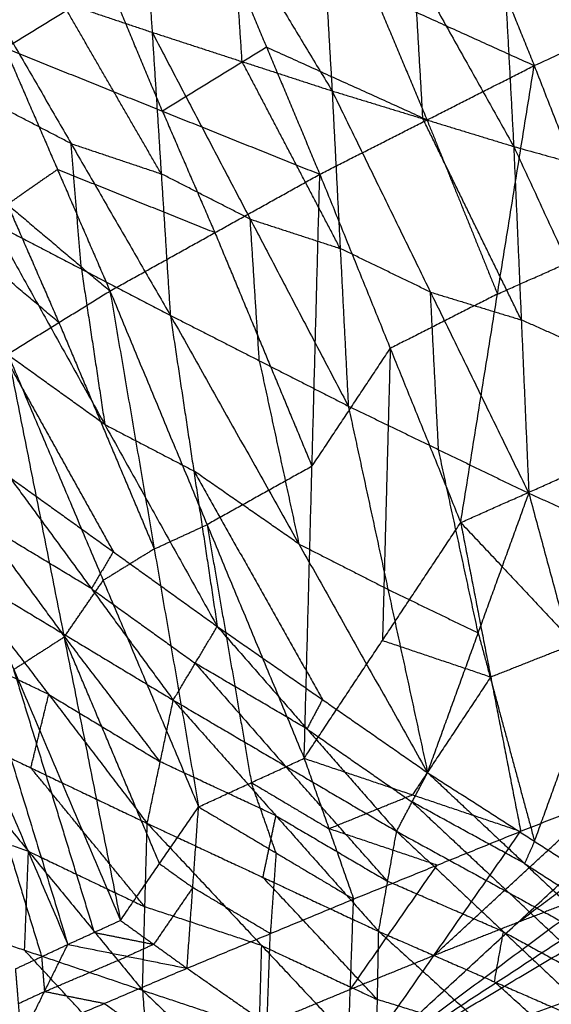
# Model space of a CAD drawing. Header units: millimetres. Extents: x -106 to 110, y -96 to 120.
# Tile 419 of 656: x -38.04 to -35.43, y 104.66 to 109.49. Entities that reach past the tile are written whole.
import ezdxf

# ---------------------------------------------------------------- set-up
doc = ezdxf.new("R2010")
doc.units = ezdxf.units.MM
doc.header["$MEASUREMENT"] = 0
doc.layers.add('Default', color=7, linetype='Continuous', true_color=0x000000)

msp = doc.modelspace()

# ---------------------------------------------------------------- linework, layer by layer
at = {"layer": 'Default'}
for points in [[(-37.4717, 110.7474, 11.0319), (-37.4286, 110.0891, 10.8459), (-37.3854, 109.4308, 10.66)], [(-37.4717, 110.7474, 11.0319), (-36.9867, 109.9454, 10.5795), (-36.5017, 109.1433, 10.1272)], [(-36.5869, 110.6131, 10.541), (-36.5443, 109.8782, 10.3341), (-36.5017, 109.1433, 10.1272)], [(-36.5869, 110.6131, 10.541), (-36.0984, 109.7419, 10.0762), (-35.6098, 108.8707, 9.6115)], [(-36.0297, 110.5575, 13.8602), (-35.7695, 109.9124, 13.8489), (-35.5093, 109.2674, 13.8375)], [(-35.6974, 110.4926, 10.0656), (-35.6536, 109.6817, 9.8385), (-35.6098, 108.8707, 9.6115)], [(-35.6974, 110.4926, 10.0656), (-35.2048, 109.5567, 9.5946), (-34.7122, 108.6208, 9.1236)], [(-35.5093, 109.2674, 13.8375), (-34.4339, 109.7584, 13.8614), (-33.3585, 110.2494, 13.8853)], [(-38.1078, 109.3536, 13.8595), (-37.5961, 109.6668, 13.8595), (-37.0844, 109.98, 13.8594)], [(-37.0844, 109.98, 13.8594), (-36.8232, 109.3572, 13.8329), (-36.5621, 108.7344, 13.8064)], [(-37.0844, 109.98, 13.8594), (-36.2968, 109.6237, 13.8484), (-35.5093, 109.2674, 13.8375)], [(-36.9436, 109.2871, 10.3936), (-36.9651, 109.6162, 10.4865), (-36.9867, 109.9454, 10.5795)], [(-38.2704, 109.727, 11.2047), (-37.8279, 109.5789, 10.9323), (-37.3854, 109.4308, 10.66)], [(-38.2704, 109.727, 11.2047), (-37.7833, 108.8848, 10.8856), (-37.2962, 108.0427, 10.5665)], [(-36.0557, 109.007, 9.8693), (-36.077, 109.3745, 9.9728), (-36.0984, 109.7419, 10.0762)], [(-37.3349, 109.044, 13.833), (-37.4655, 109.3554, 13.8462), (-37.5961, 109.6668, 13.8595)], [(-36.2968, 109.6237, 13.8484), (-36.1662, 109.3123, 13.8352), (-36.0357, 109.0009, 13.8219)], [(-37.3408, 108.7367, 10.6132), (-37.5844, 109.1578, 10.7728), (-37.8279, 109.5789, 10.9323)], [(-37.3854, 109.4308, 10.66), (-37.3408, 108.7367, 10.6132), (-37.2962, 108.0427, 10.5665)], [(-37.3854, 109.4308, 10.66), (-36.9436, 109.2871, 10.3936), (-36.5017, 109.1433, 10.1272)], [(-37.3854, 109.4308, 10.66), (-36.9038, 108.5143, 10.3444), (-36.4221, 107.5977, 10.0287)], [(-38.1078, 109.3536, 13.8595), (-37.8501, 108.7577, 13.8134), (-37.5925, 108.1618, 13.7672)], [(-38.1078, 109.3536, 13.8595), (-37.3349, 109.044, 13.833), (-36.5621, 108.7344, 13.8064)], [(-36.8232, 109.3572, 13.8329), (-37.0791, 109.2006, 13.8329), (-37.3349, 109.044, 13.833)], [(-36.0357, 109.0009, 13.8219), (-36.4294, 109.179, 13.8274), (-36.8232, 109.3572, 13.8329)], [(-36.4619, 108.3705, 10.0779), (-36.7027, 108.8288, 10.2358), (-36.9436, 109.2871, 10.3936)], [(-36.5621, 108.7344, 13.8064), (-36.0357, 109.0009, 13.8219), (-35.5093, 109.2674, 13.8375)], [(-35.8702, 107.0263, 13.1767), (-35.6897, 108.1468, 13.5071), (-35.5093, 109.2674, 13.8375)], [(-35.5093, 109.2674, 13.8375), (-35.1627, 108.3808, 13.5197), (-34.8161, 107.4943, 13.2019)], [(-36.5017, 109.1433, 10.1272), (-36.4619, 108.3705, 10.0779), (-36.4221, 107.5977, 10.0287)], [(-36.5017, 109.1433, 10.1272), (-36.0557, 109.007, 9.8693), (-35.6098, 108.8707, 9.6115)], [(-36.5017, 109.1433, 10.1272), (-36.0187, 108.1565, 9.8188), (-35.5356, 107.1696, 9.5105)], [(-37.7833, 108.8848, 10.8856), (-38.0018, 108.9985, 11.0238), (-38.2202, 109.1121, 11.162)], [(-37.3349, 109.044, 13.833), (-37.2061, 108.746, 13.8099), (-37.0773, 108.4481, 13.7868)], [(-38.5996, 109.0116, 13.8614), (-38.0961, 108.5867, 13.8143), (-37.5925, 108.1618, 13.7672)], [(-35.5727, 108.0202, 9.561), (-35.8142, 108.5136, 9.7152), (-36.0557, 109.007, 9.8693)], [(-36.0357, 109.0009, 13.8219), (-35.8627, 108.5739, 13.6645), (-35.6897, 108.1468, 13.5071)], [(-37.7331, 108.2699, 10.8429), (-37.7582, 108.5774, 10.8642), (-37.7833, 108.8848, 10.8856)], [(-37.7833, 108.8848, 10.8856), (-37.5621, 108.8108, 10.7494), (-37.3408, 108.7367, 10.6132)], [(-35.6098, 108.8707, 9.6115), (-35.5727, 108.0202, 9.561), (-35.5356, 107.1696, 9.5105)], [(-35.6098, 108.8707, 9.6115), (-35.161, 108.7457, 9.3675), (-34.7122, 108.6208, 9.1236)], [(-35.6098, 108.8707, 9.6115), (-35.1238, 107.8207, 9.3169), (-34.6379, 106.7706, 9.0224)], [(-37.8501, 108.7577, 13.8134), (-37.9731, 108.6722, 13.8138), (-38.0961, 108.5867, 13.8143)], [(-37.0773, 108.4481, 13.7868), (-37.4637, 108.6029, 13.8001), (-37.8501, 108.7577, 13.8134)], [(-37.5925, 108.1618, 13.7672), (-37.0773, 108.4481, 13.7868), (-36.5621, 108.7344, 13.8064)], [(-36.9038, 108.5143, 10.3444), (-37.1223, 108.6255, 10.4788), (-37.3408, 108.7367, 10.6132)], [(-36.6387, 105.87, 12.7976), (-36.6004, 107.3022, 13.302), (-36.5621, 108.7344, 13.8064)], [(-36.5621, 108.7344, 13.8064), (-36.2161, 107.8803, 13.4916), (-35.8702, 107.0263, 13.1767)], [(-38.0961, 108.5867, 13.8143), (-37.9697, 108.297, 13.7847), (-37.8434, 108.0073, 13.755)], [(-36.8592, 107.8202, 10.2976), (-36.8815, 108.1672, 10.321), (-36.9038, 108.5143, 10.3444)], [(-36.9038, 108.5143, 10.3444), (-36.6828, 108.4424, 10.2112), (-36.4619, 108.3705, 10.0779)], [(-38.17, 108.4972, 11.1193), (-37.7331, 108.2699, 10.8429), (-37.2962, 108.0427, 10.5665)], [(-38.17, 108.4972, 11.1193), (-37.6178, 107.507, 10.907), (-37.0657, 106.5168, 10.6947)], [(-37.8434, 108.0073, 13.755), (-38.0952, 108.2197, 13.7786), (-38.347, 108.4322, 13.8021)], [(-37.0773, 108.4481, 13.7868), (-36.8388, 107.8751, 13.5444), (-36.6004, 107.3022, 13.302)], [(-36.0187, 108.1565, 9.8188), (-36.2403, 108.2635, 9.9484), (-36.4619, 108.3705, 10.0779)], [(-35.6897, 108.1468, 13.5071), (-35.4262, 108.2638, 13.5134), (-35.1627, 108.3808, 13.5197)], [(-37.7331, 108.2699, 10.8429), (-37.6755, 107.8885, 10.8749), (-37.6178, 107.507, 10.907)], [(-38.0943, 107.8528, 13.7428), (-37.8434, 108.0073, 13.755), (-37.5925, 108.1618, 13.7672)], [(-37.5925, 108.1618, 13.7672), (-37.3749, 106.8968, 13.2768), (-37.1574, 105.6319, 12.7864)], [(-37.5925, 108.1618, 13.7672), (-37.1156, 107.0159, 13.2824), (-36.6387, 105.87, 12.7976)], [(-35.6897, 108.1468, 13.5071), (-35.9529, 108.0136, 13.4993), (-36.2161, 107.8803, 13.4916)], [(-35.9789, 107.3837, 9.7696), (-35.9988, 107.7701, 9.7942), (-36.0187, 108.1565, 9.8188)], [(-36.0187, 108.1565, 9.8188), (-35.7957, 108.0883, 9.6899), (-35.5727, 108.0202, 9.561)], [(-37.2962, 108.0427, 10.5665), (-37.181, 107.2797, 10.6306), (-37.0657, 106.5168, 10.6947)], [(-37.2962, 108.0427, 10.5665), (-36.8592, 107.8202, 10.2976), (-36.4221, 107.5977, 10.0287)], [(-37.2962, 108.0427, 10.5665), (-36.6645, 106.9213, 10.3339), (-36.0328, 105.7998, 10.1013)], [(-37.8434, 108.0073, 13.755), (-37.6092, 107.452, 13.5159), (-37.3749, 106.8968, 13.2768)], [(-35.1238, 107.8207, 9.3169), (-35.3483, 107.9204, 9.439), (-35.5727, 108.0202, 9.561)], [(-36.6004, 107.3022, 13.302), (-36.4082, 107.5913, 13.3968), (-36.2161, 107.8803, 13.4916)], [(-36.2161, 107.8803, 13.4916), (-36.2353, 107.1642, 13.2394), (-36.2544, 106.4481, 12.9872)], [(-38.128, 107.8733, 11.2168), (-37.852, 107.3783, 11.1107), (-37.5759, 106.8832, 11.0046)], [(-37.6178, 107.507, 10.907), (-37.8729, 107.6902, 11.0619), (-38.128, 107.8733, 11.2168)], [(-38.0943, 107.8528, 13.7428), (-37.8177, 106.4639, 13.1716), (-37.541, 105.0751, 12.6004)], [(-38.0943, 107.8528, 13.7428), (-37.6259, 106.7423, 13.2646), (-37.1574, 105.6319, 12.7864)], [(-36.8592, 107.8202, 10.2976), (-36.7618, 107.3707, 10.3157), (-36.6645, 106.9213, 10.3339)], [(-36.4282, 104.2928, 12.0172), (-31.8108, 105.9449, 12.0172), (-27.1934, 107.597, 12.0172)], [(-36.4221, 107.5977, 10.0287), (-36.2274, 106.6988, 10.065), (-36.0328, 105.7998, 10.1013)], [(-36.4221, 107.5977, 10.0287), (-35.9789, 107.3837, 9.7696), (-35.5356, 107.1696, 9.5105)], [(-38.5897, 107.5348, 13.7175), (-38.1946, 106.2459, 13.157), (-37.7994, 104.9571, 12.5964)], [(-38.5897, 107.5348, 13.7175), (-38.0654, 106.3049, 13.1589), (-37.541, 105.0751, 12.6004)], [(-37.6178, 107.507, 10.907), (-37.3994, 107.3934, 10.7688), (-37.181, 107.2797, 10.6306)], [(-35.8702, 107.0263, 13.1767), (-35.3432, 107.2603, 13.1893), (-34.8161, 107.4943, 13.2019)], [(-38.8282, 107.3627, 13.7009), (-38.3138, 106.1599, 13.1487), (-37.7994, 104.9571, 12.5964)], [(-35.7842, 106.4847, 9.8059), (-35.8815, 106.9342, 9.7878), (-35.9789, 107.3837, 9.7696)], [(-36.6004, 107.3022, 13.302), (-36.858, 107.159, 13.2922), (-37.1156, 107.0159, 13.2824)], [(-37.181, 107.2797, 10.6306), (-36.8651, 106.719, 10.5143), (-36.5492, 106.1583, 10.398)], [(-36.6645, 106.9213, 10.3339), (-36.9227, 107.1005, 10.4822), (-37.181, 107.2797, 10.6306)], [(-38.0861, 107.2495, 11.3144), (-37.684, 106.7025, 10.5201), (-37.2818, 106.1554, 9.7258)], [(-38.0861, 107.2495, 11.3144), (-37.5759, 106.8832, 11.0046), (-37.0657, 106.5168, 10.6947)], [(-36.0328, 105.7998, 10.1013), (-35.7842, 106.4847, 9.8059), (-35.5356, 107.1696, 9.5105)], [(-35.5356, 107.1696, 9.5105), (-35.2591, 106.1481, 9.5303), (-34.9825, 105.1266, 9.55)], [(-35.5356, 107.1696, 9.5105), (-35.0868, 106.9701, 9.2665), (-34.6379, 106.7706, 9.0224)], [(-38.2315, 107.0324, 10.7444), (-38.0305, 106.7589, 10.3472), (-37.8294, 106.4854, 9.9501)], [(-37.684, 106.7025, 10.5201), (-37.9577, 106.8675, 10.6322), (-38.2315, 107.0324, 10.7444)], [(-37.3749, 106.8968, 13.2768), (-37.2453, 106.9563, 13.2796), (-37.1156, 107.0159, 13.2824)], [(-37.1156, 107.0159, 13.2824), (-37.0068, 106.3834, 13.0372), (-36.8981, 105.7509, 12.792)], [(-36.6387, 105.87, 12.7976), (-36.2544, 106.4481, 12.9872), (-35.8702, 107.0263, 13.1767)], [(-35.8702, 107.0263, 13.1767), (-35.7229, 106.2692, 12.8005), (-35.5756, 105.5121, 12.4242)], [(-35.8702, 107.0263, 13.1767), (-35.311, 106.4317, 12.8005), (-34.7519, 105.8371, 12.4242)], [(-36.6645, 106.9213, 10.3339), (-36.446, 106.81, 10.1994), (-36.2274, 106.6988, 10.065)], [(-37.5759, 106.8832, 11.0046), (-37.6299, 106.7928, 10.7623), (-37.684, 106.7025, 10.5201)], [(-37.3749, 106.8968, 13.2768), (-37.5004, 106.8196, 13.2707), (-37.6259, 106.7423, 13.2646)], [(-38.377, 106.8153, 10.1743), (-37.8932, 106.1831, 9.5272), (-37.4095, 105.5508, 8.8802)], [(-38.377, 106.8153, 10.1743), (-37.8294, 106.4854, 9.9501), (-37.2818, 106.1554, 9.7258)], [(-37.8177, 106.4639, 13.1716), (-37.7218, 106.6031, 13.2181), (-37.6259, 106.7423, 13.2646)], [(-36.4282, 104.2928, 12.0172), (-34.3462, 105.5307, 12.2207), (-32.2642, 106.7686, 12.4242)], [(-37.684, 106.7025, 10.5201), (-37.4289, 106.5193, 10.3652), (-37.1738, 106.3361, 10.2103)], [(-36.2274, 106.6988, 10.065), (-36.0058, 106.5917, 9.9355), (-35.7842, 106.4847, 9.8059)], [(-37.3457, 105.8531, 9.303), (-37.5875, 106.1692, 9.6265), (-37.8294, 106.4854, 9.9501)], [(-37.2818, 106.1554, 9.7258), (-37.1738, 106.3361, 10.2103), (-37.0657, 106.5168, 10.6947)], [(-37.0657, 106.5168, 10.6947), (-36.6252, 106.0144, 10.0003), (-36.1848, 105.512, 9.3058)], [(-37.0657, 106.5168, 10.6947), (-36.5492, 106.1583, 10.398), (-36.0328, 105.7998, 10.1013)], [(-35.7842, 106.4847, 9.8059), (-35.6459, 105.974, 9.8158), (-35.5076, 105.4632, 9.8256)], [(-37.8932, 106.1831, 9.5272), (-38.1789, 106.3192, 9.6011), (-38.4646, 106.4554, 9.6749)], [(-37.8177, 106.4639, 13.1716), (-37.9415, 106.3844, 13.1653), (-38.0654, 106.3049, 13.1589)], [(-37.3492, 105.3535, 12.6934), (-37.5834, 105.9087, 12.9325), (-37.8177, 106.4639, 13.1716)], [(-36.4282, 104.2928, 12.0172), (-34.7622, 105.3791, 12.2207), (-33.0962, 106.4654, 12.4242)], [(-36.2544, 106.4481, 12.9872), (-35.9887, 106.3587, 12.8938), (-35.7229, 106.2692, 12.8005)], [(-35.7229, 106.2692, 12.8005), (-35.517, 106.3504, 12.8005), (-35.311, 106.4317, 12.8005)], [(-37.1738, 106.3361, 10.2103), (-36.9535, 106.0849, 9.863), (-36.7333, 105.8337, 9.5158)], [(-36.6252, 106.0144, 10.0003), (-36.8995, 106.1753, 10.1053), (-37.1738, 106.3361, 10.2103)], [(-38.0654, 106.3049, 13.1589), (-37.8678, 105.6605, 12.8787), (-37.6702, 105.0161, 12.5984)], [(-35.7229, 106.2692, 12.8005), (-35.915, 105.9801, 12.7057), (-36.1071, 105.691, 12.6109)], [(-38.3138, 106.1599, 13.1487), (-38.121, 105.5285, 12.8714), (-37.9282, 104.8972, 12.5941)], [(-37.9809, 105.8232, 9.0278), (-37.937, 106.0031, 9.2775), (-37.8932, 106.1831, 9.5272)], [(-37.8932, 106.1831, 9.5272), (-37.6194, 106.0181, 9.4151), (-37.3457, 105.8531, 9.303)], [(-37.4095, 105.5508, 8.8802), (-37.3457, 105.8531, 9.303), (-37.2818, 106.1554, 9.7258)], [(-37.2818, 106.1554, 9.7258), (-36.7774, 105.5884, 9.1694), (-36.2729, 105.0213, 8.613)], [(-37.2818, 106.1554, 9.7258), (-36.7333, 105.8337, 9.5158), (-36.1848, 105.512, 9.3058)], [(-36.5492, 106.1583, 10.398), (-36.5872, 106.0864, 10.1991), (-36.6252, 106.0144, 10.0003)], [(-36.4282, 104.2928, 12.0172), (-35.1768, 105.2238, 12.2207), (-33.9254, 106.1549, 12.4242)], [(-35.5076, 105.4632, 9.8256), (-35.3833, 105.8057, 9.6779), (-35.2591, 106.1481, 9.5303)], [(-38.5522, 106.0955, 9.1755), (-37.9925, 105.4139, 8.7077), (-37.4328, 104.7323, 8.2399)], [(-38.5522, 106.0955, 9.1755), (-37.9809, 105.8232, 9.0278), (-37.4095, 105.5508, 8.8802)], [(-36.6252, 106.0144, 10.0003), (-36.367, 105.8351, 9.8519), (-36.1088, 105.6559, 9.7035)], [(-35.5901, 105.0649, 12.2207), (-34.9644, 105.5305, 12.3225), (-34.3387, 105.996, 12.4242)], [(-36.7774, 105.5884, 9.1694), (-37.0615, 105.7207, 9.2362), (-37.3457, 105.8531, 9.303)], [(-37.1574, 105.6319, 12.7864), (-36.8981, 105.7509, 12.792), (-36.6387, 105.87, 12.7976)], [(-36.6387, 105.87, 12.7976), (-36.5175, 105.5249, 12.6109), (-36.3963, 105.1798, 12.4242)], [(-36.6387, 105.87, 12.7976), (-36.1071, 105.691, 12.6109), (-35.5756, 105.5121, 12.4242)], [(-37.4211, 105.1415, 8.56), (-37.701, 105.4823, 8.7939), (-37.9809, 105.8232, 9.0278)], [(-36.2288, 105.2666, 8.9594), (-36.4811, 105.5502, 9.2376), (-36.7333, 105.8337, 9.5158)], [(-36.4282, 104.2928, 12.0172), (-35.5901, 105.0649, 12.2207), (-34.7519, 105.8371, 12.4242)], [(-35.5756, 105.5121, 12.4242), (-35.1637, 105.6746, 12.4242), (-34.7519, 105.8371, 12.4242)], [(-35.5756, 105.5121, 12.4242), (-35.1637, 105.6746, 12.4242), (-34.7519, 105.8371, 12.4242)], [(-36.1848, 105.512, 9.3058), (-36.1088, 105.6559, 9.7035), (-36.0328, 105.7998, 10.1013)], [(-36.0328, 105.7998, 10.1013), (-35.5566, 105.3542, 9.5117), (-35.0804, 104.9085, 8.9222)], [(-36.0328, 105.7998, 10.1013), (-35.5076, 105.4632, 9.8256), (-34.9825, 105.1266, 9.55)], [(-36.8981, 105.7509, 12.792), (-36.7078, 105.6379, 12.7015), (-36.5175, 105.5249, 12.6109)], [(-36.7769, 105.4059, 12.6053), (-36.8375, 105.5784, 12.6987), (-36.8981, 105.7509, 12.792)], [(-36.5175, 105.5249, 12.6109), (-36.3123, 105.608, 12.6109), (-36.1071, 105.691, 12.6109)], [(-36.0019, 104.9024, 12.2207), (-35.5828, 105.2885, 12.3225), (-35.1637, 105.6746, 12.4242)], [(-37.541, 105.0751, 12.6004), (-37.3492, 105.3535, 12.6934), (-37.1574, 105.6319, 12.7864)], [(-37.2141, 104.8404, 12.4242), (-37.1858, 105.2361, 12.6053), (-37.1574, 105.6319, 12.7864)], [(-37.1574, 105.6319, 12.7864), (-36.7769, 105.4059, 12.6053), (-36.3963, 105.1798, 12.4242)], [(-36.1088, 105.6559, 9.7035), (-35.8707, 105.4331, 9.4088), (-35.6326, 105.2102, 9.114)], [(-35.5566, 105.3542, 9.5117), (-35.8327, 105.505, 9.6076), (-36.1088, 105.6559, 9.7035)], [(-37.9925, 105.4139, 8.7077), (-38.282, 105.5121, 8.7504), (-38.5715, 105.6104, 8.793)], [(-36.8412, 105.286, 8.7466), (-36.8093, 105.4372, 8.958), (-36.7774, 105.5884, 9.1694)], [(-36.7774, 105.5884, 9.1694), (-36.5031, 105.4275, 9.0644), (-36.2288, 105.2666, 8.9594)], [(-37.4328, 104.7323, 8.2399), (-37.4211, 105.1415, 8.56), (-37.4095, 105.5508, 8.8802)], [(-37.4095, 105.5508, 8.8802), (-36.8473, 104.9515, 8.4872), (-36.2852, 104.3521, 8.0943)], [(-37.4095, 105.5508, 8.8802), (-36.8412, 105.286, 8.7466), (-36.2729, 105.0213, 8.613)], [(-35.9859, 105.346, 12.4242), (-36.2517, 105.4354, 12.5176), (-36.5175, 105.5249, 12.6109)], [(-36.4282, 104.2928, 12.0172), (-36.0019, 104.9024, 12.2207), (-35.5756, 105.5121, 12.4242)], [(-36.3963, 105.1798, 12.4242), (-35.9859, 105.346, 12.4242), (-35.5756, 105.5121, 12.4242)], [(-36.3963, 105.1798, 12.4242), (-35.9859, 105.346, 12.4242), (-35.5756, 105.5121, 12.4242)], [(-36.2729, 105.0213, 8.613), (-36.2288, 105.2666, 8.9594), (-36.1848, 105.512, 9.3058)], [(-36.1848, 105.512, 9.3058), (-35.6603, 105.0192, 8.8406), (-35.1359, 104.5264, 8.3754)], [(-36.1848, 105.512, 9.3058), (-35.6326, 105.2102, 9.114), (-35.0804, 104.9085, 8.9222)], [(-35.5076, 105.4632, 9.8256), (-35.5321, 105.4087, 9.6687), (-35.5566, 105.3542, 9.5117)], [(-38.0117, 104.9287, 8.3252), (-38.0021, 105.1713, 8.5165), (-37.9925, 105.4139, 8.7077)], [(-37.9925, 105.4139, 8.7077), (-37.7068, 105.2777, 8.6339), (-37.4211, 105.1415, 8.56)], [(-36.7769, 105.4059, 12.6053), (-36.7911, 105.208, 12.5148), (-36.8052, 105.0101, 12.4242)], [(-37.3492, 105.3535, 12.6934), (-37.2675, 105.2948, 12.6493), (-37.1858, 105.2361, 12.6053)], [(-36.4123, 104.7363, 12.2207), (-36.1991, 105.0411, 12.3225), (-35.9859, 105.346, 12.4242)], [(-35.5566, 105.3542, 9.5117), (-35.294, 105.1859, 9.3739), (-35.0315, 105.0176, 9.2361)], [(-36.279, 104.6867, 8.3536), (-36.5601, 104.9864, 8.5501), (-36.8412, 105.286, 8.7466)], [(-37.1858, 105.2361, 12.6053), (-37.2817, 105.0969, 12.5588), (-37.3776, 104.9577, 12.5123)], [(-36.8052, 105.0101, 12.4242), (-36.9955, 105.1231, 12.5148), (-37.1858, 105.2361, 12.6053)], [(-35.6603, 105.0192, 8.8406), (-35.9446, 105.1429, 8.9), (-36.2288, 105.2666, 8.9594)], [(-37.2141, 104.8404, 12.4242), (-36.8052, 105.0101, 12.4242), (-36.3963, 105.1798, 12.4242)], [(-37.2141, 104.8404, 12.4242), (-36.8052, 105.0101, 12.4242), (-36.3963, 105.1798, 12.4242)], [(-36.4282, 104.2928, 12.0172), (-36.4123, 104.7363, 12.2207), (-36.3963, 105.1798, 12.4242)], [(-35.1081, 104.7175, 8.6488), (-35.3704, 104.9638, 8.8814), (-35.6326, 105.2102, 9.114)], [(-35.1768, 105.2238, 12.2207), (-35.3835, 105.1444, 12.2207), (-35.5901, 105.0649, 12.2207)], [(-36.8473, 104.9515, 8.4872), (-37.1342, 105.0465, 8.5236), (-37.4211, 105.1415, 8.56)], [(-38.5907, 105.1252, 8.4106), (-38.0117, 104.9287, 8.3252), (-37.4328, 104.7323, 8.2399)], [(-38.5907, 105.1252, 8.4106), (-37.9762, 104.4587, 8.1099), (-37.3618, 103.7922, 7.8092)], [(-37.7994, 104.9571, 12.5964), (-37.6702, 105.0161, 12.5984), (-37.541, 105.0751, 12.6004)], [(-37.541, 105.0751, 12.6004), (-37.3776, 104.9577, 12.5123), (-37.2141, 104.8404, 12.4242)], [(-35.5901, 105.0649, 12.2207), (-35.796, 104.9837, 12.2207), (-36.0019, 104.9024, 12.2207)], [(-37.6702, 105.0161, 12.5984), (-37.5239, 104.9869, 12.5554), (-37.3776, 104.9577, 12.5123)], [(-36.8212, 104.5666, 12.2207), (-36.8132, 104.7883, 12.3225), (-36.8052, 105.0101, 12.4242)], [(-36.2852, 104.3521, 8.0943), (-36.279, 104.6867, 8.3536), (-36.2729, 105.0213, 8.613)], [(-36.2729, 105.0213, 8.613), (-35.7065, 104.5103, 8.292), (-35.1401, 103.9994, 7.971)], [(-36.2729, 105.0213, 8.613), (-35.7044, 104.7739, 8.4942), (-35.1359, 104.5264, 8.3754)], [(-35.7044, 104.7739, 8.4942), (-35.6824, 104.8965, 8.6674), (-35.6603, 105.0192, 8.8406)], [(-35.6603, 105.0192, 8.8406), (-35.3842, 104.8683, 8.7447), (-35.1081, 104.7175, 8.6488)], [(-38.0569, 104.8372, 12.5918), (-37.9282, 104.8972, 12.5941), (-37.7994, 104.9571, 12.5964)], [(-38.0289, 104.4938, 12.4242), (-37.9142, 104.7254, 12.5103), (-37.7994, 104.9571, 12.5964)], [(-37.7994, 104.9571, 12.5964), (-37.5068, 104.8987, 12.5103), (-37.2141, 104.8404, 12.4242)], [(-37.3776, 104.9577, 12.5123), (-37.4422, 104.9282, 12.5113), (-37.5068, 104.8987, 12.5103)], [(-36.859, 104.5422, 8.1671), (-36.8532, 104.7468, 8.3272), (-36.8473, 104.9515, 8.4872)], [(-36.8473, 104.9515, 8.4872), (-36.5632, 104.8191, 8.4204), (-36.279, 104.6867, 8.3536)], [(-37.3973, 104.2622, 8.0245), (-37.7045, 104.5955, 8.1749), (-38.0117, 104.9287, 8.3252)], [(-37.9282, 104.8972, 12.5941), (-37.9212, 104.8113, 12.5522), (-37.9142, 104.7254, 12.5103)], [(-37.9142, 104.7254, 12.5103), (-37.7105, 104.8121, 12.5103), (-37.5068, 104.8987, 12.5103)], [(-36.0019, 104.9024, 12.2207), (-36.2071, 104.8194, 12.2207), (-36.4123, 104.7363, 12.2207)], [(-38.0289, 104.4938, 12.4242), (-37.6215, 104.6671, 12.4242), (-37.2141, 104.8404, 12.4242)], [(-38.0289, 104.4938, 12.4242), (-37.6215, 104.6671, 12.4242), (-37.2141, 104.8404, 12.4242)], [(-37.2141, 104.8404, 12.4242), (-36.8212, 104.5666, 12.2207), (-36.4282, 104.2928, 12.0172)], [(-38.0569, 104.8372, 12.5918), (-38.0429, 104.6655, 12.508), (-38.0289, 104.4938, 12.4242)], [(-35.138, 104.2629, 8.1732), (-35.4212, 104.5184, 8.3337), (-35.7044, 104.7739, 8.4942)], [(-37.9142, 104.7254, 12.5103), (-37.9786, 104.6955, 12.5092), (-38.0429, 104.6655, 12.508)], [(-37.6215, 104.6671, 12.4242), (-37.7679, 104.6962, 12.4673), (-37.9142, 104.7254, 12.5103)], [(-37.4328, 104.7323, 8.2399), (-37.3973, 104.2622, 8.0245), (-37.3618, 103.7922, 7.8092)], [(-37.4328, 104.7323, 8.2399), (-36.859, 104.5422, 8.1671), (-36.2852, 104.3521, 8.0943)], [(-37.4328, 104.7323, 8.2399), (-36.8316, 104.1583, 7.996), (-36.2304, 103.5844, 7.752)], [(-36.4123, 104.7363, 12.2207), (-36.6167, 104.6514, 12.2207), (-36.8212, 104.5666, 12.2207)], [(-37.2286, 104.3933, 12.2207), (-37.4251, 104.5302, 12.3225), (-37.6215, 104.6671, 12.4242)], [(-35.7065, 104.5103, 8.292), (-35.9928, 104.5985, 8.3228), (-36.279, 104.6867, 8.3536)]]:
    msp.add_open_spline(points, degree=2, dxfattribs=at)

doc.saveas('drawing.dxf')
